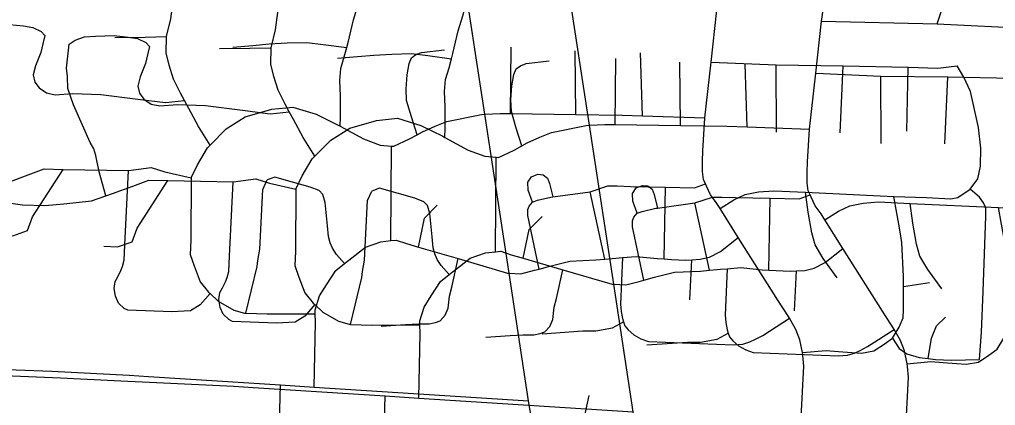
# Model space of a CAD drawing. Extents: x -38.2 to 41.9, y -4 to 24.9.
# Drawn here: x 6.989 to 7.795, y 15.874 to 16.193 of the extents above; entities that cross this region are included whole.
import ezdxf

# ---------------------------------------------------------------- set-up
doc = ezdxf.new("R2010")
doc.units = 0
for name, color, linetype in [('GM_X_City_Street', 7, 'Continuous'), ('GM_X_County_Road', 7, 'Continuous'), ('GM_X_Interstate_Location', 7, 'Continuous'), ('GM_X_State_Location', 7, 'Continuous'), ('GM_X_Township_Road', 7, 'Continuous'), ('GM_X_Township_Road_Text', 7, 'Continuous')]:
    doc.layers.add(name, color=color, linetype=linetype)

msp = doc.modelspace()

# ---------------------------------------------------------------- linework, layer by layer
at = {"layer": 'GM_X_City_Street'}
for p, q in [((7.39452, 16.11516), (7.39508, 16.16982)), ((7.44861, 16.11437), (7.44821, 16.16682)), ((7.50376, 16.11324), (7.5021, 16.16512)), ((7.61429, 16.09968), (7.61426, 16.15525)), ((7.66689, 16.09932), (7.66959, 16.15453)), ((7.72212, 16.10061), (7.72314, 16.15347)), ((7.29584, 16.01021), (7.29643, 16.0883)), ((7.52156, 15.99509), (7.52265, 16.05441)), ((7.4725, 15.99495), (7.4604, 16.05063)), ((7.5429, 15.96142), (7.54433, 15.99442)), ((7.71928, 15.9723), (7.74083, 15.97552))]:
    msp.add_line(p, q, dxfattribs=at)
for points in [[(7.63488, 15.86446), (7.63693, 15.90672), (7.63629, 15.91553), (7.63581, 15.9178), (7.63359, 15.92841), (7.63041, 15.93688), (7.62522, 15.94608), (7.62442, 15.94748), (7.61548, 15.96106), (7.58285, 16.01285), (7.56786, 16.03662), (7.5647, 16.04165), (7.55984, 16.04803), (7.5566, 16.05519), (7.5557, 16.05715), (7.55413, 16.0606), (7.55321, 16.06725), (7.5533, 16.07574), (7.5535, 16.08441), (7.55512, 16.11153), (7.56049, 16.15763), (7.56506, 16.20059), (7.57557, 16.26965), (7.57952, 16.2956)], [(7.25392, 16.10467), (7.25412, 16.11235), (7.25423, 16.12972), (7.25356, 16.14249), (7.25448, 16.15227), (7.25737, 16.16199), (7.25944, 16.16954), (7.2606, 16.17378), (7.26487, 16.19261), (7.26886, 16.20503), (7.27137, 16.21419), (7.27268, 16.22132), (7.27297, 16.2283), (7.27309, 16.23584), (7.27269, 16.25141)], [(7.14664, 16.08913), (7.13702, 16.10454), (7.12892, 16.11935), (7.12538, 16.12583), (7.12198, 16.13206), (7.11612, 16.14358), (7.1126, 16.15493), (7.11026, 16.16511), (7.11045, 16.1786), (7.11404, 16.1934), (7.11603, 16.20778), (7.12015, 16.234)], [(6.94361, 16.18154), (6.94842, 16.18501), (6.95629, 16.18769), (6.96538, 16.18825), (6.98066, 16.18863), (6.99241, 16.18745), (6.99994, 16.18618), (7.00693, 16.18286), (7.0099, 16.17961), (7.00825, 16.17279), (7.00657, 16.16549), (7.00224, 16.15454), (7.00019, 16.14697), (7.00166, 16.14105), (7.00532, 16.13626), (7.01125, 16.13214), (7.0185, 16.1306), (7.03295, 16.13176), (7.05622, 16.13085), (7.08678, 16.12698), (7.1097, 16.12419), (7.12538, 16.12583)], [(7.06785, 16.17788), (7.09294, 16.17826), (7.11045, 16.1786)], [(7.16533, 16.17004), (7.18183, 16.17127), (7.19525, 16.17261), (7.21006, 16.17342), (7.22635, 16.1739), (7.23997, 16.17221), (7.25944, 16.16954)], [(7.31748, 16.09758), (7.31289, 16.11233), (7.30887, 16.12597), (7.30849, 16.13561), (7.30927, 16.1472), (7.31093, 16.15649), (7.31275, 16.16115), (7.31656, 16.16375), (7.32101, 16.16558), (7.34026, 16.16776)], [(7.56049, 16.15763), (7.61426, 16.15525), (7.66959, 16.15453), (7.72314, 16.15347), (7.74768, 16.15259), (7.76377, 16.15438)], [(7.77444, 16.05273), (7.78071, 16.06129), (7.78298, 16.07162), (7.78334, 16.08661), (7.78121, 16.10372), (7.77455, 16.13325), (7.76918, 16.14514), (7.76377, 16.15438)], [(7.13078, 16.06195), (7.13605, 16.07279), (7.14444, 16.08688), (7.14664, 16.08913), (7.15966, 16.10237), (7.17548, 16.11228), (7.19742, 16.11868), (7.21481, 16.12045), (7.234, 16.11456), (7.2523, 16.10556), (7.25392, 16.10467), (7.27309, 16.09416), (7.28686, 16.08911), (7.29643, 16.0883), (7.29815, 16.08816), (7.31131, 16.09416), (7.31748, 16.09758), (7.32184, 16.10001), (7.33236, 16.10482), (7.34193, 16.10861), (7.37059, 16.11445), (7.37339, 16.1146), (7.38621, 16.11528), (7.39452, 16.11516), (7.44861, 16.11437), (7.48701, 16.1138), (7.50376, 16.11324), (7.55512, 16.11153)], [(6.86799, 16.05417), (6.90498, 16.04907), (6.92349, 16.04846), (6.93908, 16.04987), (6.962, 16.05228), (6.97393, 16.05646), (6.97926, 16.05833), (6.99614, 16.0644), (7.00943, 16.0694), (7.02504, 16.06891), (7.07919, 16.06799), (7.09782, 16.07048), (7.1092, 16.06697), (7.13078, 16.06195)], [(6.97221, 16.01484), (6.9836, 16.01426), (6.9956, 16.01848), (6.99976, 16.02973), (7.02504, 16.06891)], [(7.14644, 15.96658), (7.1384, 15.95708), (7.13018, 15.95214), (7.11489, 15.95139), (7.07854, 15.95278), (7.0756, 15.95432), (7.07089, 15.95868), (7.06828, 15.96427), (7.06721, 15.97074), (7.06798, 15.97647), (7.07037, 15.98034), (7.07271, 15.98542), (7.07415, 15.98895), (7.07546, 15.994), (7.07611, 16.00663), (7.07919, 16.06799)], [(7.13078, 16.06195), (7.13067, 16.01055), (7.12988, 15.99886), (7.13327, 15.98931), (7.13814, 15.97631), (7.14521, 15.96776), (7.14644, 15.96658), (7.15314, 15.96022), (7.16604, 15.95289), (7.17485, 15.95032), (7.17587, 15.95029), (7.19365, 15.94968), (7.23331, 15.94985)], [(7.25762, 15.99141), (7.25102, 15.99877), (7.24756, 16.00392), (7.24567, 16.00853), (7.24435, 16.0135), (7.24347, 16.02252), (7.24155, 16.04178), (7.23964, 16.04828), (7.23657, 16.05153), (7.22919, 16.0544), (7.19983, 16.06267), (7.19366, 16.06029)], [(7.41284, 16.04198), (7.40928, 16.05195), (7.40901, 16.05838), (7.41202, 16.06285), (7.41716, 16.06503), (7.42172, 16.06452), (7.42526, 16.06188), (7.42684, 16.05745), (7.42968, 16.04629)], [(7.17587, 15.95029), (7.18543, 15.98895), (7.1858, 15.99394), (7.18764, 16.00321), (7.19009, 16.05241), (7.19366, 16.06029)], [(7.4604, 16.05063), (7.47512, 16.05534), (7.48279, 16.05532), (7.49419, 16.05501), (7.52265, 16.05441), (7.54672, 16.0539), (7.5557, 16.05715)], [(7.41826, 15.98678), (7.40901, 16.03092), (7.40886, 16.03583), (7.4101, 16.03879), (7.41284, 16.04198), (7.41687, 16.04354), (7.42811, 16.04606), (7.42968, 16.04629), (7.4604, 16.05063)], [(7.56786, 16.03662), (7.57906, 16.04381), (7.58855, 16.04817), (7.59941, 16.05044), (7.61222, 16.05143), (7.63847, 16.05018), (7.71139, 16.04667), (7.7382, 16.04582), (7.75837, 16.0448), (7.76427, 16.04583), (7.77444, 16.05273)], [(7.63581, 15.9178), (7.65551, 15.9196), (7.6655, 15.91876), (7.67652, 15.918), (7.68474, 15.91738), (7.69475, 15.91919), (7.70332, 15.92488), (7.71028, 15.92977), (7.71582, 15.9389), (7.71899, 15.94639), (7.71945, 15.95346), (7.71928, 15.9723), (7.71921, 15.98052), (7.71786, 16.00865), (7.71604, 16.02075), (7.71394, 16.03295), (7.71139, 16.04667)], [(7.66444, 15.9796), (7.65305, 15.99555), (7.64636, 16.00661), (7.64358, 16.01656), (7.6407, 16.03377), (7.63847, 16.05018)], [(7.78213, 15.91199), (7.78379, 15.93468), (7.78512, 15.96833), (7.78735, 16.03034), (7.78725, 16.03741), (7.78542, 16.0414), (7.78211, 16.04608), (7.77444, 16.05273)], [(7.31865, 16.0049), (7.32352, 16.02867), (7.3342, 16.03935)], [(7.23257, 15.88937), (7.23351, 15.94287), (7.23331, 15.94985), (7.23322, 15.95317), (7.23691, 15.96458), (7.24255, 15.97373), (7.25028, 15.9856), (7.25762, 15.99141), (7.26114, 15.9942), (7.27481, 16.00482), (7.28764, 16.00935), (7.29584, 16.01021), (7.30023, 16.01068), (7.30881, 16.00778), (7.31865, 16.0049), (7.35132, 15.99536), (7.3922, 15.98341), (7.39348, 15.98334), (7.40332, 15.9828), (7.41439, 15.98571), (7.41826, 15.98678), (7.42709, 15.98921), (7.44374, 15.99335), (7.4652, 15.99432), (7.4725, 15.99495), (7.48155, 15.99574), (7.48729, 15.99624), (7.49854, 15.99722), (7.51605, 15.99537), (7.52156, 15.99509), (7.52763, 15.99477), (7.53911, 15.99408), (7.54433, 15.99442), (7.55121, 15.99487), (7.55905, 15.99654), (7.56815, 16.00126), (7.58285, 16.01285)], [(7.28789, 15.93964), (7.30778, 15.94105), (7.31874, 15.94151), (7.32754, 15.94161), (7.33264, 15.94261), (7.33653, 15.94414), (7.34072, 15.94859), (7.34326, 15.95434), (7.3443, 15.96449), (7.34624, 15.97168), (7.35132, 15.99536)], [(7.48729, 15.99624), (7.48557, 15.95778), (7.48596, 15.95181), (7.48719, 15.94581), (7.4881, 15.94312), (7.48917, 15.93995), (7.49175, 15.9367), (7.49652, 15.93258), (7.50246, 15.92925), (7.50854, 15.92705), (7.57886, 15.92417), (7.58646, 15.92472), (7.59225, 15.92659), (7.59711, 15.92879), (7.60315, 15.93188), (7.62522, 15.94608)], [(7.42077, 15.93338), (7.45428, 15.93571), (7.46513, 15.93562), (7.4788, 15.93812), (7.4881, 15.94312)], [(7.73972, 15.9129), (7.74237, 15.92966), (7.74672, 15.93982), (7.75398, 15.94708)], [(7.71028, 15.92977), (7.7158, 15.92118), (7.7221, 15.91682), (7.73225, 15.91381), (7.73972, 15.9129), (7.74587, 15.91216), (7.75894, 15.91145), (7.78213, 15.91199)], [(7.15667, 15.59701), (7.17971, 15.63666), (7.18424, 15.64811), (7.18462, 15.64928), (7.18834, 15.66081), (7.19535, 15.68077), (7.198, 15.69192), (7.19922, 15.70803), (7.20039, 15.77463), (7.20204, 15.79814), (7.20456, 15.89117)], [(7.45372, 15.82195), (7.45382, 15.839), (7.45425, 15.85709), (7.45978, 15.88248)]]:
    msp.add_lwpolyline(points, dxfattribs=at)
at = {"layer": 'GM_X_County_Road'}
msp.add_lwpolyline([(7.59038, 14.84021), (7.55649, 15.02802), (7.52785, 15.18674), (7.51454, 15.26526), (7.50646, 15.31291), (7.49605, 15.3743), (7.49088, 15.40438), (7.46181, 15.57379), (7.44936, 15.64634), (7.42979, 15.76035), (7.42836, 15.76867), (7.42112, 15.81089), (7.4096, 15.87799), (7.39348, 15.98334), (7.37339, 16.1146), (7.35608, 16.22779), (7.35116, 16.25995)], dxfattribs=at)
at = {"layer": 'GM_X_Interstate_Location'}
for p, q in [((7.74715, 16.18916), (7.77684, 16.27971)), ((7.65154, 16.1914), (7.74715, 16.18916)), ((7.481, 16.10597), (7.48156, 16.16063)), ((7.53509, 16.10518), (7.53468, 16.15763)), ((7.59024, 16.10405), (7.58858, 16.15593)), ((7.70076, 16.09049), (7.70073, 16.14606)), ((7.75336, 16.09013), (7.75607, 16.14534)), ((7.38232, 16.00102), (7.38291, 16.07912)), ((7.60804, 15.9859), (7.60913, 16.04522)), ((7.55897, 15.98576), (7.54688, 16.04144)), ((7.62938, 15.95223), (7.6308, 15.98523))]:
    msp.add_line(p, q, dxfattribs=at)
for points in [[(7.72136, 15.85527), (7.72341, 15.89753), (7.72277, 15.90634), (7.72229, 15.90861), (7.72006, 15.91922), (7.71689, 15.92769), (7.71169, 15.93689), (7.7109, 15.93829), (7.70196, 15.95187), (7.66932, 16.00366), (7.65434, 16.02743), (7.65118, 16.03246), (7.64631, 16.03884), (7.64308, 16.046), (7.64218, 16.04796), (7.6406, 16.05141), (7.63968, 16.05806), (7.63978, 16.06655), (7.63998, 16.07522), (7.6416, 16.10234), (7.64697, 16.14844), (7.65154, 16.1914), (7.66205, 16.26046), (7.666, 16.28641)], [(7.3404, 16.09548), (7.3406, 16.10316), (7.34071, 16.12053), (7.34003, 16.1333), (7.34096, 16.14309), (7.34385, 16.1528), (7.34592, 16.16035), (7.34708, 16.16459), (7.35135, 16.18342), (7.35534, 16.19584), (7.35784, 16.20501), (7.35916, 16.21213), (7.35945, 16.21911), (7.35956, 16.22665), (7.35917, 16.24223)], [(7.23312, 16.07994), (7.2235, 16.09535), (7.2154, 16.11017), (7.21186, 16.11664), (7.20845, 16.12287), (7.2026, 16.13439), (7.19908, 16.14575), (7.19674, 16.15592), (7.19693, 16.16941), (7.20052, 16.18421), (7.20251, 16.19859), (7.20663, 16.22481)], [(7.74715, 16.18916), (7.82559, 16.18542), (7.85277, 16.18485)], [(7.03009, 16.17235), (7.0349, 16.17582), (7.04276, 16.1785), (7.05186, 16.17906), (7.06713, 16.17944), (7.07888, 16.17826), (7.08642, 16.17699), (7.09341, 16.17367), (7.09638, 16.17042), (7.09472, 16.1636), (7.09305, 16.1563), (7.08872, 16.14535), (7.08666, 16.13779), (7.08814, 16.13186), (7.0918, 16.12707), (7.09773, 16.12295), (7.10498, 16.12141), (7.11943, 16.12257), (7.1427, 16.12166), (7.17326, 16.11779), (7.19618, 16.115), (7.21186, 16.11664)], [(7.06041, 16.04727), (7.05488, 16.06709), (7.0521, 16.08053), (7.05052, 16.08607), (7.04752, 16.09121), (7.03351, 16.12242), (7.02895, 16.13584), (7.02874, 16.14558), (7.02778, 16.15261), (7.03009, 16.17235)], [(7.15433, 16.16869), (7.17942, 16.16907), (7.19693, 16.16941)], [(7.25181, 16.16085), (7.26831, 16.16208), (7.28173, 16.16342), (7.29654, 16.16423), (7.31283, 16.16472), (7.32645, 16.16303), (7.34592, 16.16035)], [(7.40395, 16.08839), (7.39937, 16.10314), (7.39535, 16.11678), (7.39496, 16.12642), (7.39575, 16.13801), (7.39741, 16.1473), (7.39923, 16.15196), (7.40304, 16.15456), (7.40749, 16.1564), (7.42673, 16.15857)], [(7.64697, 16.14844), (7.70073, 16.14606), (7.75607, 16.14534), (7.80962, 16.14428), (7.83415, 16.1434), (7.85025, 16.14519)], [(7.21726, 16.05276), (7.22253, 16.0636), (7.23092, 16.07769), (7.23312, 16.07994), (7.24614, 16.09318), (7.26195, 16.10309), (7.28389, 16.10949), (7.30129, 16.11127), (7.32047, 16.10537), (7.33877, 16.09637), (7.3404, 16.09548), (7.35957, 16.08498), (7.37334, 16.07992), (7.38291, 16.07912), (7.38463, 16.07897), (7.39778, 16.08497), (7.40395, 16.08839), (7.40832, 16.09082), (7.41884, 16.09563), (7.42841, 16.09942), (7.45706, 16.10526), (7.45987, 16.10541), (7.47269, 16.1061), (7.481, 16.10597), (7.53509, 16.10518), (7.57349, 16.10461), (7.59024, 16.10405), (7.6416, 16.10234)], [(6.95447, 16.04498), (6.99146, 16.03988), (7.00997, 16.03927), (7.02555, 16.04068), (7.04848, 16.04309), (7.06041, 16.04727), (7.06574, 16.04914), (7.08262, 16.05521), (7.0959, 16.06021), (7.11151, 16.05972), (7.16567, 16.0588), (7.18429, 16.06129), (7.19568, 16.05778), (7.21726, 16.05276)], [(7.05869, 16.00565), (7.07007, 16.00507), (7.08208, 16.00929), (7.08624, 16.02054), (7.11151, 16.05972)], [(7.23292, 15.9574), (7.22488, 15.94789), (7.21666, 15.94295), (7.20137, 15.9422), (7.16501, 15.94359), (7.16207, 15.94513), (7.15737, 15.94949), (7.15476, 15.95508), (7.15369, 15.96155), (7.15446, 15.96728), (7.15685, 15.97115), (7.15918, 15.97624), (7.16063, 15.97976), (7.16194, 15.98481), (7.16258, 15.99744), (7.16567, 16.0588)], [(7.3441, 15.98222), (7.3375, 15.98958), (7.33404, 15.99473), (7.33215, 15.99934), (7.33083, 16.00432), (7.32994, 16.01333), (7.32803, 16.03259), (7.32612, 16.03909), (7.32305, 16.04234), (7.31567, 16.04521), (7.2863, 16.05348), (7.28013, 16.0511)], [(7.49932, 16.03279), (7.49576, 16.04276), (7.49549, 16.04919), (7.4985, 16.05366), (7.50364, 16.05585), (7.5082, 16.05533), (7.51174, 16.05269), (7.51332, 16.04826), (7.51616, 16.0371)], [(7.21726, 16.05276), (7.21715, 16.00136), (7.21636, 15.98968), (7.21974, 15.98013), (7.22462, 15.96712), (7.23169, 15.95857), (7.23292, 15.9574), (7.23961, 15.95103), (7.25251, 15.9437), (7.26133, 15.94113), (7.26235, 15.9411), (7.28013, 15.94049), (7.31979, 15.94066)], [(7.26235, 15.9411), (7.27191, 15.97976), (7.27227, 15.98475), (7.27411, 15.99403), (7.27657, 16.04323), (7.28013, 16.0511)], [(7.54688, 16.04144), (7.5616, 16.04615), (7.56926, 16.04613), (7.58067, 16.04582), (7.60913, 16.04522), (7.6332, 16.04471), (7.64218, 16.04796)], [(7.50474, 15.97759), (7.49549, 16.02173), (7.49533, 16.02664), (7.49658, 16.0296), (7.49932, 16.03279), (7.50334, 16.03435), (7.51459, 16.03688), (7.51616, 16.0371), (7.54688, 16.04144)], [(7.65434, 16.02743), (7.66553, 16.03463), (7.67503, 16.03898), (7.68589, 16.04125), (7.6987, 16.04224), (7.72495, 16.04099), (7.79787, 16.03748), (7.82468, 16.03663), (7.84485, 16.03561), (7.85074, 16.03665), (7.86092, 16.04354)], [(7.72229, 15.90861), (7.74199, 15.91041), (7.75198, 15.90957), (7.76299, 15.90881), (7.77122, 15.9082), (7.78123, 15.91), (7.7898, 15.91569), (7.79676, 15.92059), (7.8023, 15.92971), (7.80547, 15.9372), (7.80593, 15.94427), (7.80576, 15.96311), (7.80569, 15.97133), (7.80433, 15.99946), (7.80251, 16.01156), (7.80042, 16.02376), (7.79787, 16.03748)], [(7.75092, 15.97041), (7.73953, 15.98636), (7.73283, 15.99742), (7.73006, 16.00737), (7.72717, 16.02458), (7.72495, 16.04099)], [(7.40512, 15.99572), (7.40999, 16.01948), (7.42068, 16.03016)], [(7.31904, 15.88018), (7.31999, 15.93368), (7.31979, 15.94066), (7.3197, 15.94398), (7.32339, 15.95539), (7.32903, 15.96454), (7.33676, 15.97642), (7.3441, 15.98222), (7.34762, 15.98501), (7.36129, 15.99563), (7.37412, 16.00016), (7.38232, 16.00102), (7.38671, 16.00149), (7.39529, 15.99859), (7.40512, 15.99572), (7.43779, 15.98617), (7.47868, 15.97422), (7.47995, 15.97415), (7.4898, 15.97361), (7.50087, 15.97652), (7.50474, 15.97759), (7.51356, 15.98002), (7.53022, 15.98416), (7.55168, 15.98513), (7.55897, 15.98576), (7.56803, 15.98655), (7.57377, 15.98705), (7.58502, 15.98803), (7.60253, 15.98618), (7.60804, 15.9859), (7.61411, 15.98558), (7.62558, 15.98489), (7.6308, 15.98523), (7.63769, 15.98568), (7.64553, 15.98735), (7.65463, 15.99207), (7.66932, 16.00366)], [(7.37436, 15.93045), (7.39425, 15.93186), (7.40522, 15.93232), (7.41402, 15.93242), (7.41912, 15.93342), (7.42301, 15.93495), (7.42719, 15.9394), (7.42974, 15.94515), (7.43077, 15.9553), (7.43272, 15.96249), (7.43779, 15.98617)], [(7.57377, 15.98705), (7.57205, 15.94859), (7.57244, 15.94263), (7.57367, 15.93662), (7.57458, 15.93393), (7.57565, 15.93076), (7.57822, 15.92751), (7.583, 15.92339), (7.58894, 15.92006), (7.59501, 15.91786), (7.66533, 15.91498), (7.67293, 15.91553), (7.67872, 15.9174), (7.68359, 15.9196), (7.68962, 15.92269), (7.71169, 15.93689)], [(7.50725, 15.9242), (7.54076, 15.92652), (7.5516, 15.92643), (7.56528, 15.92893), (7.57458, 15.93393)], [(7.24315, 15.58782), (7.26619, 15.62747), (7.27072, 15.63892), (7.2711, 15.64009), (7.27482, 15.65162), (7.28182, 15.67158), (7.28448, 15.68273), (7.2857, 15.69884), (7.28687, 15.76544), (7.28852, 15.78895), (7.29103, 15.88198)]]:
    msp.add_lwpolyline(points, dxfattribs=at)
at = {"layer": 'GM_X_State_Location'}
for points in [[(6.82428, 15.90699), (6.84919, 15.9058), (6.9635, 15.90016), (6.98321, 15.89873), (7.02294, 15.89682)], [(7.02294, 15.89682), (7.07261, 15.89444), (7.10217, 15.89316), (7.16614, 15.89001), (7.182, 15.88899)], [(7.182, 15.88899), (7.29103, 15.88198), (7.31904, 15.88018), (7.49607, 15.8688)]]:
    msp.add_lwpolyline(points, dxfattribs=at)
at = {"layer": 'GM_X_Township_Road'}
for points in [[(6.93646, 15.90601), (6.98613, 15.90363), (7.01569, 15.90235), (7.07967, 15.8992), (7.09553, 15.89818)], [(7.09553, 15.89818), (7.20456, 15.89117), (7.23257, 15.88937), (7.4096, 15.87799)]]:
    msp.add_lwpolyline(points, dxfattribs=at)
at = {"layer": 'GM_X_Township_Road_Text'}
msp.add_lwpolyline([(7.67686, 14.83102), (7.64297, 15.01883), (7.61433, 15.17755), (7.60102, 15.25607), (7.59294, 15.30372), (7.58252, 15.36511), (7.57736, 15.39519), (7.54829, 15.5646), (7.53583, 15.63715), (7.51627, 15.75116), (7.51484, 15.75948), (7.50759, 15.8017), (7.49607, 15.8688), (7.47995, 15.97415), (7.45987, 16.10541), (7.44255, 16.2186), (7.43763, 16.25076)], dxfattribs=at)

doc.saveas('drawing.dxf')
